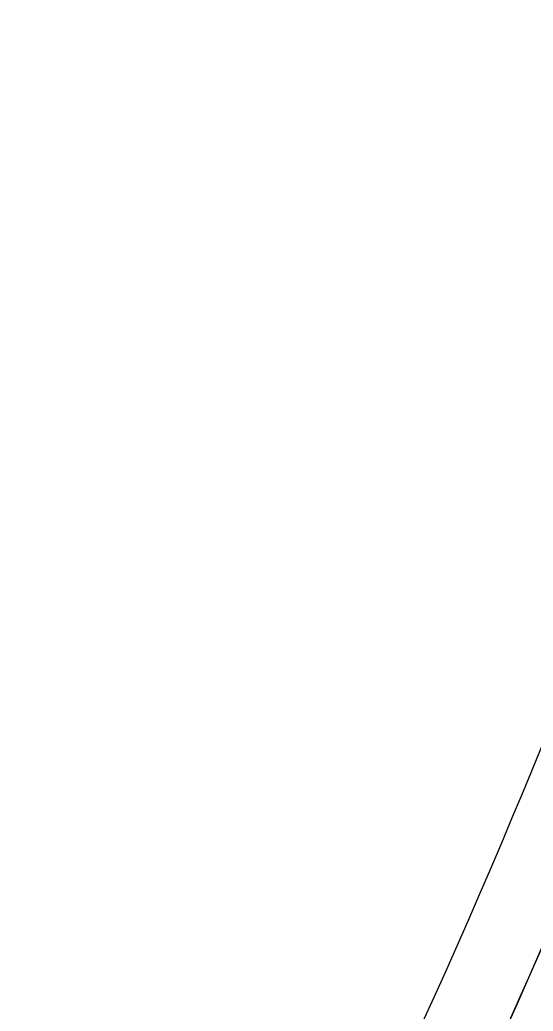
# Model space of a CAD drawing. Extents: x 14104283 to 14128447, y 8633203 to 8671666.
# Drawn here: x 14118919.7 to 14118959, y 8668657.2 to 8668733.1 of the extents above; entities that cross this region are included whole.
import ezdxf

# ---------------------------------------------------------------- set-up
doc = ezdxf.new("R2010")
doc.units = 0
for name, color, linetype in [('dsnPaintExistingEdgeLineRightWhite', 7, 'Continuous'), ('dsnShadingPaved', 7, 'Continuous'), ('dsnStgShadingPrevPav', 7, 'Continuous'), ('dsnTapeExistingChannelizingLaneYellow', 7, 'Continuous'), ('dsnTapeRemoveChannelizingWhite', 7, 'Continuous'), ('dsnTapeRemoveChannelizingYellow', 7, 'Continuous')]:
    doc.layers.add(name, color=color, linetype=linetype)

msp = doc.modelspace()

# ---------------------------------------------------------------- linework, layer by layer
at = {"layer": 'dsnPaintExistingEdgeLineRightWhite'}
msp.add_arc((14118409.812, 8668902.168), 600, 334.790092, 343.63038, dxfattribs=at)
at = {"layer": 'dsnShadingPaved'}
for centre, radius, start, end in [((14121955.849, 8666791.923), 3512, 144.954928, 152.692114), ((14121955.849, 8666791.923), 3500, 144.954928, 152.692114), ((14118409.812, 8668902.168), 600, 330.368904, 343.63038)]:
    msp.add_arc(centre, radius, start, end, dxfattribs=at)
at = {"layer": 'dsnStgShadingPrevPav'}
for centre, radius, start, end in [((14123732.957, 8665874.379), 5512, 146.425624, 157.163302), ((14123732.586, 8665873.821), 5512, 146.502133, 150.361956), ((14123732.846, 8665874.198), 5488.008, 146.41277, 150.668735), ((14123732.957, 8665874.379), 5488, 146.421187, 157.163302), ((14121592.114, 8667345.675), 2888.949, 147.236664, 156.233892), ((14118409.812, 8668902.168), 594, 330.368904, 343.63038)]:
    msp.add_arc(centre, radius, start, end, dxfattribs=at)
at = {"layer": 'dsnTapeExistingChannelizingLaneYellow'}
msp.add_arc((14121955.849, 8666791.923), 3500, 144.954928, 149.507619, dxfattribs=at)
at = {"layer": 'dsnTapeRemoveChannelizingWhite'}
msp.add_arc((14121592.114, 8667345.675), 2876.949, 151.245384, 156.903373, dxfattribs=at)
at = {"layer": 'dsnTapeRemoveChannelizingYellow'}
msp.add_arc((14121592.114, 8667345.675), 2888.949, 151.245384, 156.903373, dxfattribs=at)

doc.saveas('drawing.dxf')
